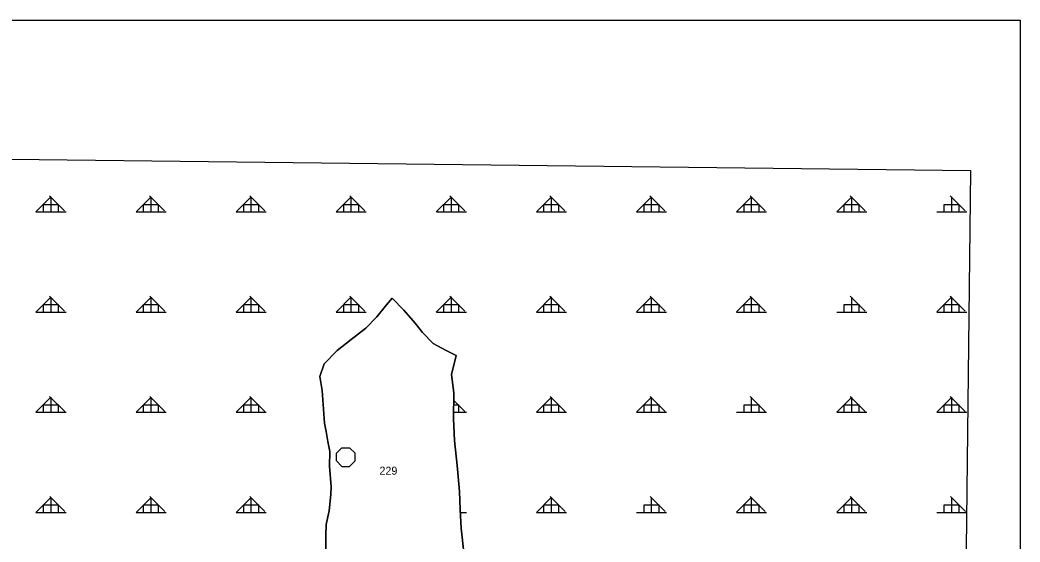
# Model space of a CAD drawing. Extents: x 410727 to 412947, y 4463506 to 4466382.
# Drawn here: x 412447.2 to 412946.7, y 4466121.1 to 4466381.6 of the extents above; entities that cross this region are included whole.
import ezdxf

# ---------------------------------------------------------------- set-up
doc = ezdxf.new("R2010")
doc.units = 0
for name, color, linetype in [('ADAKENARI', 7, 'Continuous'), ('KDS_PARSEL_NO', 7, 'Continuous'), ('KDS_PL', 7, 'Continuous'), ('LJ_ÇERÇEVE', 7, 'Continuous'), ('PL_AYA_ORMAN', 7, 'Continuous'), ('PL_KA_TARIM_DIGER', 7, 'Continuous'), ('TR_ORMAN', 7, 'Continuous'), ('TR_TARIMALANI', 7, 'Continuous')]:
    doc.layers.add(name, color=color, linetype=linetype)

msp = doc.modelspace()

# ---------------------------------------------------------------- linework, layer by layer
at = {"layer": 'ADAKENARI'}
for p, q in [((412633.04, 4466242.75), (412630.29, 4466239.44)), ((412638.91, 4466236.86), (412633.04, 4466242.75)), ((412630.29, 4466239.44), (412625.52, 4466233.55)), ((412644.6, 4466230.24), (412638.91, 4466236.86)), ((412644.6, 4466230.24), (412638.91, 4466236.86)), ((412625.52, 4466233.55), (412620.01, 4466227.85)), ((412648.27, 4466225.65), (412644.6, 4466230.24)), ((412620.01, 4466227.85), (412612.67, 4466222.15)), ((412653.59, 4466220.13), (412648.27, 4466225.65)), ((412612.67, 4466222.15), (412605.7, 4466216.64)), ((412605.7, 4466216.64), (412599.09, 4466210.02)), ((412660.01, 4466216.64), (412653.59, 4466220.13)), ((412665.15, 4466214.25), (412660.01, 4466216.64)), ((412662.77, 4466204.69), (412665.15, 4466214.25)), ((412599.09, 4466210.02), (412596.95, 4466203.74)), ((412596.95, 4466203.74), (412598.06, 4466196.67)), ((412663.87, 4466195.49), (412662.77, 4466204.69)), ((412598.06, 4466196.67), (412599.35, 4466180.47)), ((412663.68, 4466182.62), (412663.87, 4466195.49)), ((412599.35, 4466180.47), (412600.14, 4466176.23)), ((412664.23, 4466171.78), (412663.68, 4466182.62)), ((412600.14, 4466176.23), (412600.92, 4466171.21)), ((412600.92, 4466171.21), (412602.02, 4466166.18)), ((412665.52, 4466159.27), (412664.23, 4466171.78)), ((412602.02, 4466166.18), (412601.86, 4466158.95)), ((412601.86, 4466158.95), (412602.65, 4466148.58)), ((412666.8, 4466146.22), (412665.52, 4466159.27)), ((412602.65, 4466148.58), (412602.49, 4466144.81)), ((412666.99, 4466137.39), (412666.8, 4466146.22)), ((412602.49, 4466144.81), (412601.55, 4466136.64)), ((412601.55, 4466136.64), (412600.14, 4466129.88)), ((412667.54, 4466128.01), (412666.99, 4466137.39)), ((412600.14, 4466129.88), (412599.98, 4466124.38)), ((412668.82, 4466115.88), (412667.54, 4466128.01)), ((412599.98, 4466124.38), (412600.1, 4466110.17))]:
    msp.add_line(p, q, dxfattribs=at)
at = {"layer": 'KDS_PL'}
for p, q in [((412630.29, 4466239.44), (412633.04, 4466242.75)), ((412633.04, 4466242.75), (412638.91, 4466236.86)), ((412625.52, 4466233.55), (412630.29, 4466239.44)), ((412638.91, 4466236.86), (412644.6, 4466230.24)), ((412620.01, 4466227.85), (412625.52, 4466233.55)), ((412644.6, 4466230.24), (412648.27, 4466225.65)), ((412612.67, 4466222.15), (412620.01, 4466227.85)), ((412648.27, 4466225.65), (412653.59, 4466220.13)), ((412605.7, 4466216.64), (412612.67, 4466222.15)), ((412599.09, 4466210.02), (412605.7, 4466216.64)), ((412653.59, 4466220.13), (412660.01, 4466216.64)), ((412660.01, 4466216.64), (412665.15, 4466214.25)), ((412665.15, 4466214.25), (412662.77, 4466204.69)), ((412596.95, 4466203.74), (412599.09, 4466210.02)), ((412598.06, 4466196.67), (412596.95, 4466203.74)), ((412662.77, 4466204.69), (412663.87, 4466195.49)), ((412599.35, 4466180.47), (412598.06, 4466196.67)), ((412663.87, 4466195.49), (412663.68, 4466182.62)), ((412600.14, 4466176.23), (412599.35, 4466180.47)), ((412663.68, 4466182.62), (412664.23, 4466171.78)), ((412600.92, 4466171.21), (412600.14, 4466176.23)), ((412602.02, 4466166.18), (412600.92, 4466171.21)), ((412664.23, 4466171.78), (412665.52, 4466159.27)), ((412601.86, 4466158.95), (412602.02, 4466166.18)), ((412602.65, 4466148.58), (412601.86, 4466158.95)), ((412665.52, 4466159.27), (412666.8, 4466146.22)), ((412602.49, 4466144.81), (412602.65, 4466148.58)), ((412666.8, 4466146.22), (412666.99, 4466137.39)), ((412601.55, 4466136.64), (412602.49, 4466144.81)), ((412600.14, 4466129.88), (412601.55, 4466136.64)), ((412666.99, 4466137.39), (412667.54, 4466128.01)), ((412599.98, 4466124.38), (412600.14, 4466129.88)), ((412667.54, 4466128.01), (412668.82, 4466115.88)), ((412600.1, 4466110.17), (412599.98, 4466124.38))]:
    msp.add_line(p, q, dxfattribs=at)
at = {"layer": 'LJ_ÇERÇEVE'}
msp.add_lwpolyline([(410732.32, 4466381.6), (412946.74, 4466381.6), (412946.74, 4463506.16), (410732.32, 4463506.16)], close=True, dxfattribs=at)
at = {"layer": 'PL_AYA_ORMAN'}
for points in [[(412916.14, 4465784.4), (412922.18, 4466306.32), (412188.49, 4466314.92)], [(412600.1, 4466110.17), (412599.98, 4466124.38), (412600.14, 4466129.88), (412601.55, 4466136.64), (412602.49, 4466144.81), (412602.65, 4466148.58), (412601.86, 4466158.95), (412602.02, 4466166.18), (412600.92, 4466171.21), (412600.14, 4466176.23), (412599.35, 4466180.47), (412598.06, 4466196.67), (412596.95, 4466203.74), (412599.09, 4466210.02), (412605.7, 4466216.64), (412612.67, 4466222.15), (412620.01, 4466227.85), (412625.52, 4466233.55), (412630.29, 4466239.44), (412633.04, 4466242.75), (412638.91, 4466236.86), (412644.6, 4466230.24), (412648.27, 4466225.65), (412653.59, 4466220.13), (412660.01, 4466216.64), (412665.15, 4466214.25), (412662.77, 4466204.69), (412663.87, 4466195.49), (412663.68, 4466182.62), (412664.23, 4466171.78), (412665.52, 4466159.27), (412666.8, 4466146.22), (412666.99, 4466137.39), (412667.54, 4466128.01), (412668.82, 4466115.88)]]:
    msp.add_lwpolyline(points, dxfattribs=at)
at = {"layer": 'PL_KA_TARIM_DIGER'}
msp.add_lwpolyline([(412600.1, 4466110.17), (412599.98, 4466124.38), (412600.14, 4466129.88), (412601.55, 4466136.64), (412602.49, 4466144.81), (412602.65, 4466148.58), (412601.86, 4466158.95), (412602.02, 4466166.18), (412600.92, 4466171.21), (412600.14, 4466176.23), (412599.35, 4466180.47), (412598.06, 4466196.67), (412596.95, 4466203.74), (412599.09, 4466210.02), (412605.7, 4466216.64), (412612.67, 4466222.15), (412620.01, 4466227.85), (412625.52, 4466233.55), (412630.29, 4466239.44), (412633.04, 4466242.75), (412638.91, 4466236.86), (412644.6, 4466230.24), (412648.27, 4466225.65), (412653.59, 4466220.13), (412660.01, 4466216.64), (412665.15, 4466214.25), (412662.77, 4466204.69), (412663.87, 4466195.49), (412663.68, 4466182.62), (412664.23, 4466171.78), (412665.52, 4466159.27), (412666.8, 4466146.22), (412666.99, 4466137.39), (412667.54, 4466128.01), (412668.82, 4466115.88)], dxfattribs=at)
at = {"layer": 'TR_ORMAN'}
for p, q in [((412455.16, 4466285.84), (412462.66, 4466293.34)), ((412455.16, 4466285.84), (412462.66, 4466293.34)), ((412469.43, 4466286.32), (412461.94, 4466293.82)), ((412469.43, 4466286.32), (412461.94, 4466293.82)), ((412462.67, 4466285.86), (412462.67, 4466293.36)), ((412462.67, 4466285.86), (412462.67, 4466293.36)), ((412505.16, 4466285.84), (412512.66, 4466293.34)), ((412505.16, 4466285.84), (412512.66, 4466293.34)), ((412519.43, 4466286.32), (412511.93, 4466293.82)), ((412519.43, 4466286.32), (412511.93, 4466293.82)), ((412512.67, 4466285.86), (412512.67, 4466293.36)), ((412512.67, 4466285.86), (412512.67, 4466293.36)), ((412555.16, 4466285.85), (412562.66, 4466293.35)), ((412555.16, 4466285.85), (412562.66, 4466293.35)), ((412569.42, 4466286.32), (412561.92, 4466293.82)), ((412562.67, 4466285.86), (412562.67, 4466293.36)), ((412562.67, 4466285.86), (412562.67, 4466293.36)), ((412605.16, 4466285.86), (412612.66, 4466293.36)), ((412605.16, 4466285.86), (412612.66, 4466293.36)), ((412619.41, 4466286.32), (412611.91, 4466293.82)), ((412612.67, 4466285.86), (412612.67, 4466293.36)), ((412612.67, 4466285.86), (412612.67, 4466293.36)), ((412655.16, 4466285.87), (412662.66, 4466293.36)), ((412655.16, 4466285.87), (412662.66, 4466293.36)), ((412669.4, 4466286.32), (412661.91, 4466293.82)), ((412662.67, 4466285.86), (412662.67, 4466293.36)), ((412705.16, 4466285.87), (412712.66, 4466293.37)), ((412705.16, 4466285.87), (412712.66, 4466293.37)), ((412719.4, 4466286.32), (412711.9, 4466293.82)), ((412712.67, 4466285.86), (412712.67, 4466293.36)), ((412755.16, 4466285.88), (412762.66, 4466293.38)), ((412755.16, 4466285.88), (412762.66, 4466293.38)), ((412769.39, 4466286.32), (412761.89, 4466293.82)), ((412762.67, 4466285.86), (412762.67, 4466293.36)), ((412805.16, 4466285.89), (412812.66, 4466293.39)), ((412805.16, 4466285.89), (412812.66, 4466293.39)), ((412819.38, 4466286.32), (412811.88, 4466293.82)), ((412812.67, 4466285.86), (412812.67, 4466293.36)), ((412855.16, 4466285.89), (412862.65, 4466293.39)), ((412855.16, 4466285.89), (412862.65, 4466293.39)), ((412869.37, 4466286.32), (412861.88, 4466293.82)), ((412862.67, 4466285.86), (412862.67, 4466293.36)), ((412862.67, 4466285.86), (412862.67, 4466293.36)), ((412919.37, 4466286.32), (412911.87, 4466293.82)), ((412912.67, 4466285.86), (412912.67, 4466293.36)), ((412455.17, 4466285.86), (412470.17, 4466285.86)), ((412458.92, 4466285.86), (412458.92, 4466289.61)), ((412458.92, 4466289.61), (412466.42, 4466289.61)), ((412466.42, 4466285.86), (412466.42, 4466289.61)), ((412505.17, 4466285.86), (412520.17, 4466285.86)), ((412508.92, 4466285.86), (412508.92, 4466289.61)), ((412508.92, 4466285.86), (412508.92, 4466289.61)), ((412508.92, 4466289.61), (412516.42, 4466289.61)), ((412516.42, 4466285.86), (412516.42, 4466289.61)), ((412516.42, 4466285.86), (412516.42, 4466289.61)), ((412555.17, 4466285.86), (412570.17, 4466285.86)), ((412558.92, 4466285.86), (412558.92, 4466289.61)), ((412558.92, 4466285.86), (412558.92, 4466289.61)), ((412558.92, 4466289.61), (412566.42, 4466289.61)), ((412566.42, 4466285.86), (412566.42, 4466289.61)), ((412566.42, 4466285.86), (412566.42, 4466289.61)), ((412605.17, 4466285.86), (412620.17, 4466285.86)), ((412608.92, 4466285.86), (412608.92, 4466289.61)), ((412608.92, 4466285.86), (412608.92, 4466289.61)), ((412608.92, 4466289.61), (412616.42, 4466289.61)), ((412616.42, 4466285.86), (412616.42, 4466289.61)), ((412616.42, 4466285.86), (412616.42, 4466289.61)), ((412655.17, 4466285.86), (412670.17, 4466285.86)), ((412658.92, 4466285.86), (412658.92, 4466289.61)), ((412658.92, 4466289.61), (412666.42, 4466289.61)), ((412666.42, 4466285.86), (412666.42, 4466289.61)), ((412705.17, 4466285.86), (412720.17, 4466285.86)), ((412708.92, 4466285.86), (412708.92, 4466289.61)), ((412708.92, 4466289.61), (412716.42, 4466289.61)), ((412716.42, 4466285.86), (412716.42, 4466289.61)), ((412755.17, 4466285.86), (412770.17, 4466285.86)), ((412758.92, 4466285.86), (412758.92, 4466289.61)), ((412758.92, 4466289.61), (412766.42, 4466289.61)), ((412766.42, 4466285.86), (412766.42, 4466289.61)), ((412805.17, 4466285.86), (412820.17, 4466285.86)), ((412808.92, 4466285.86), (412808.92, 4466289.61)), ((412808.92, 4466289.61), (412816.42, 4466289.61)), ((412816.42, 4466285.86), (412816.42, 4466289.61)), ((412855.17, 4466285.86), (412870.17, 4466285.86)), ((412858.92, 4466289.61), (412866.42, 4466289.61)), ((412858.92, 4466285.86), (412858.92, 4466289.61)), ((412866.42, 4466285.86), (412866.42, 4466289.61)), ((412905.17, 4466285.86), (412920.17, 4466285.86)), ((412908.92, 4466285.86), (412908.92, 4466289.61)), ((412908.92, 4466289.61), (412916.42, 4466289.61)), ((412916.42, 4466285.86), (412916.42, 4466289.61)), ((412455.16, 4466235.85), (412462.66, 4466243.34)), ((412455.16, 4466235.85), (412462.66, 4466243.34)), ((412469.47, 4466236.3), (412461.97, 4466243.8)), ((412462.67, 4466235.86), (412462.67, 4466243.36)), ((412462.67, 4466235.86), (412462.67, 4466243.36)), ((412505.16, 4466235.85), (412512.66, 4466243.35)), ((412505.16, 4466235.85), (412512.66, 4466243.35)), ((412519.46, 4466236.3), (412511.96, 4466243.8)), ((412519.46, 4466236.3), (412511.96, 4466243.8)), ((412512.67, 4466235.86), (412512.67, 4466243.36)), ((412512.67, 4466235.86), (412512.67, 4466243.36)), ((412555.16, 4466235.86), (412562.66, 4466243.36)), ((412555.16, 4466235.86), (412562.66, 4466243.36)), ((412569.45, 4466236.3), (412561.95, 4466243.8)), ((412569.45, 4466236.3), (412561.95, 4466243.8)), ((412562.67, 4466235.86), (412562.67, 4466243.36)), ((412562.67, 4466235.86), (412562.67, 4466243.36)), ((412605.16, 4466235.87), (412612.66, 4466243.37)), ((412605.16, 4466235.87), (412612.66, 4466243.37)), ((412619.44, 4466236.3), (412611.95, 4466243.8)), ((412612.67, 4466235.86), (412612.67, 4466243.36)), ((412612.67, 4466235.86), (412612.67, 4466243.36)), ((412655.16, 4466235.87), (412662.66, 4466243.37)), ((412655.16, 4466235.87), (412662.66, 4466243.37)), ((412669.44, 4466236.3), (412661.94, 4466243.8)), ((412662.67, 4466235.86), (412662.67, 4466243.36)), ((412705.16, 4466235.88), (412712.66, 4466243.38)), ((412705.16, 4466235.88), (412712.66, 4466243.38)), ((412719.43, 4466236.3), (412711.93, 4466243.8)), ((412712.67, 4466235.86), (412712.67, 4466243.36)), ((412755.16, 4466235.89), (412762.66, 4466243.39)), ((412755.16, 4466235.89), (412762.66, 4466243.39)), ((412769.42, 4466236.3), (412761.92, 4466243.8)), ((412762.67, 4466235.86), (412762.67, 4466243.36)), ((412805.16, 4466235.89), (412812.66, 4466243.39)), ((412805.16, 4466235.89), (412812.66, 4466243.39)), ((412819.41, 4466236.3), (412811.91, 4466243.8)), ((412812.67, 4466235.86), (412812.67, 4466243.36)), ((412869.41, 4466236.3), (412861.91, 4466243.8)), ((412862.67, 4466235.86), (412862.67, 4466243.36)), ((412862.67, 4466235.86), (412862.67, 4466243.36)), ((412905.16, 4466235.91), (412912.65, 4466243.41)), ((412919.4, 4466236.3), (412911.9, 4466243.8)), ((412912.67, 4466235.86), (412912.67, 4466243.36)), ((412455.17, 4466235.86), (412470.17, 4466235.86)), ((412458.92, 4466235.86), (412458.92, 4466239.61)), ((412458.92, 4466239.61), (412466.42, 4466239.61)), ((412466.42, 4466235.86), (412466.42, 4466239.61)), ((412505.17, 4466235.86), (412520.17, 4466235.86)), ((412508.92, 4466235.86), (412508.92, 4466239.61)), ((412508.92, 4466235.86), (412508.92, 4466239.61)), ((412508.92, 4466239.61), (412516.42, 4466239.61)), ((412516.42, 4466235.86), (412516.42, 4466239.61)), ((412516.42, 4466235.86), (412516.42, 4466239.61)), ((412555.17, 4466235.86), (412570.17, 4466235.86)), ((412558.92, 4466235.86), (412558.92, 4466239.61)), ((412558.92, 4466235.86), (412558.92, 4466239.61)), ((412558.92, 4466239.61), (412566.42, 4466239.61)), ((412566.42, 4466235.86), (412566.42, 4466239.61)), ((412566.42, 4466235.86), (412566.42, 4466239.61)), ((412605.17, 4466235.86), (412620.17, 4466235.86)), ((412608.92, 4466235.86), (412608.92, 4466239.61)), ((412608.92, 4466235.86), (412608.92, 4466239.61)), ((412608.92, 4466239.61), (412616.42, 4466239.61)), ((412616.42, 4466235.86), (412616.42, 4466239.61)), ((412616.42, 4466235.86), (412616.42, 4466239.61)), ((412655.17, 4466235.86), (412670.17, 4466235.86)), ((412658.92, 4466235.86), (412658.92, 4466239.61)), ((412658.92, 4466239.61), (412666.42, 4466239.61)), ((412666.42, 4466235.86), (412666.42, 4466239.61)), ((412705.17, 4466235.86), (412720.17, 4466235.86)), ((412708.92, 4466235.86), (412708.92, 4466239.61)), ((412708.92, 4466239.61), (412716.42, 4466239.61)), ((412716.42, 4466235.86), (412716.42, 4466239.61)), ((412755.17, 4466235.86), (412770.17, 4466235.86)), ((412758.92, 4466235.86), (412758.92, 4466239.61)), ((412758.92, 4466239.61), (412766.42, 4466239.61)), ((412766.42, 4466235.86), (412766.42, 4466239.61)), ((412805.17, 4466235.86), (412820.17, 4466235.86)), ((412808.92, 4466235.86), (412808.92, 4466239.61)), ((412808.92, 4466239.61), (412816.42, 4466239.61)), ((412816.42, 4466235.86), (412816.42, 4466239.61)), ((412855.17, 4466235.86), (412870.17, 4466235.86)), ((412858.92, 4466239.61), (412866.42, 4466239.61)), ((412858.92, 4466235.86), (412858.92, 4466239.61)), ((412866.42, 4466235.86), (412866.42, 4466239.61)), ((412905.17, 4466235.86), (412920.17, 4466235.86)), ((412908.92, 4466235.86), (412908.92, 4466239.61)), ((412908.92, 4466239.61), (412916.42, 4466239.61)), ((412916.42, 4466235.86), (412916.42, 4466239.61)), ((412455.16, 4466185.85), (412462.66, 4466193.35)), ((412455.16, 4466185.85), (412462.66, 4466193.35)), ((412469.5, 4466186.27), (412462, 4466193.77)), ((412462.67, 4466185.86), (412462.67, 4466193.36)), ((412462.67, 4466185.86), (412462.67, 4466193.36)), ((412505.16, 4466185.86), (412512.66, 4466193.36)), ((412505.16, 4466185.86), (412512.66, 4466193.36)), ((412519.49, 4466186.27), (412511.99, 4466193.77)), ((412512.67, 4466185.86), (412512.67, 4466193.36)), ((412512.67, 4466185.86), (412512.67, 4466193.36)), ((412555.16, 4466185.87), (412562.66, 4466193.37)), ((412555.16, 4466185.87), (412562.66, 4466193.37)), ((412569.48, 4466186.27), (412561.98, 4466193.77)), ((412569.48, 4466186.27), (412561.98, 4466193.77)), ((412562.67, 4466185.86), (412562.67, 4466193.36)), ((412562.67, 4466185.86), (412562.67, 4466193.36)), ((412669.47, 4466186.27), (412663.82, 4466191.92)), ((412705.16, 4466185.89), (412712.66, 4466193.39)), ((412705.16, 4466185.89), (412712.66, 4466193.39)), ((412719.46, 4466186.27), (412711.96, 4466193.77)), ((412712.67, 4466185.86), (412712.67, 4466193.36)), ((412755.16, 4466185.9), (412762.66, 4466193.39)), ((412755.16, 4466185.9), (412762.66, 4466193.39)), ((412769.45, 4466186.27), (412761.95, 4466193.77)), ((412762.67, 4466185.86), (412762.67, 4466193.36)), ((412819.45, 4466186.27), (412811.95, 4466193.77)), ((412812.67, 4466185.86), (412812.67, 4466193.36)), ((412855.16, 4466185.91), (412862.65, 4466193.41)), ((412869.44, 4466186.27), (412861.94, 4466193.77)), ((412862.67, 4466185.86), (412862.67, 4466193.36)), ((412862.67, 4466185.86), (412862.67, 4466193.36)), ((412905.16, 4466185.92), (412912.65, 4466193.42)), ((412919.43, 4466186.27), (412911.93, 4466193.77)), ((412912.67, 4466185.86), (412912.67, 4466193.36)), ((412455.17, 4466185.86), (412470.17, 4466185.86)), ((412458.92, 4466185.86), (412458.92, 4466189.61)), ((412458.92, 4466189.61), (412466.42, 4466189.61)), ((412466.42, 4466185.86), (412466.42, 4466189.61)), ((412505.17, 4466185.86), (412520.17, 4466185.86)), ((412508.92, 4466185.86), (412508.92, 4466189.61)), ((412508.92, 4466185.86), (412508.92, 4466189.61)), ((412508.92, 4466189.61), (412516.42, 4466189.61)), ((412516.42, 4466185.86), (412516.42, 4466189.61)), ((412516.42, 4466185.86), (412516.42, 4466189.61)), ((412555.17, 4466185.86), (412570.17, 4466185.86)), ((412558.92, 4466185.86), (412558.92, 4466189.61)), ((412558.92, 4466185.86), (412558.92, 4466189.61)), ((412558.92, 4466189.61), (412566.42, 4466189.61)), ((412566.42, 4466185.86), (412566.42, 4466189.61)), ((412566.42, 4466185.86), (412566.42, 4466189.61)), ((412663.73, 4466185.86), (412670.17, 4466185.86)), ((412663.78, 4466189.61), (412666.42, 4466189.61)), ((412666.42, 4466185.86), (412666.42, 4466189.61)), ((412705.17, 4466185.86), (412720.17, 4466185.86)), ((412708.92, 4466185.86), (412708.92, 4466189.61)), ((412708.92, 4466189.61), (412716.42, 4466189.61)), ((412716.42, 4466185.86), (412716.42, 4466189.61)), ((412755.17, 4466185.86), (412770.17, 4466185.86)), ((412758.92, 4466185.86), (412758.92, 4466189.61)), ((412758.92, 4466189.61), (412766.42, 4466189.61)), ((412766.42, 4466185.86), (412766.42, 4466189.61)), ((412805.17, 4466185.86), (412820.17, 4466185.86)), ((412808.92, 4466185.86), (412808.92, 4466189.61)), ((412808.92, 4466189.61), (412816.42, 4466189.61)), ((412816.42, 4466185.86), (412816.42, 4466189.61)), ((412855.17, 4466185.86), (412870.17, 4466185.86)), ((412858.92, 4466189.61), (412866.42, 4466189.61)), ((412858.92, 4466185.86), (412858.92, 4466189.61)), ((412866.42, 4466185.86), (412866.42, 4466189.61)), ((412905.17, 4466185.86), (412920.17, 4466185.86)), ((412908.92, 4466185.86), (412908.92, 4466189.61)), ((412908.92, 4466189.61), (412916.42, 4466189.61)), ((412916.42, 4466185.86), (412916.42, 4466189.61)), ((412455.16, 4466135.86), (412462.66, 4466143.36)), ((412455.16, 4466135.86), (412462.66, 4466143.36)), ((412469.53, 4466136.25), (412462.03, 4466143.75)), ((412469.53, 4466136.25), (412462.03, 4466143.75)), ((412462.67, 4466135.86), (412462.67, 4466143.36)), ((412462.67, 4466135.86), (412462.67, 4466143.36)), ((412505.16, 4466135.87), (412512.66, 4466143.37)), ((412505.16, 4466135.87), (412512.66, 4466143.37)), ((412519.52, 4466136.25), (412512.02, 4466143.75)), ((412512.67, 4466135.86), (412512.67, 4466143.36)), ((412512.67, 4466135.86), (412512.67, 4466143.36)), ((412555.16, 4466135.87), (412562.66, 4466143.37)), ((412569.52, 4466136.25), (412562.02, 4466143.75)), ((412562.67, 4466135.86), (412562.67, 4466143.36)), ((412562.67, 4466135.86), (412562.67, 4466143.36)), ((412705.16, 4466135.9), (412712.66, 4466143.39)), ((412705.16, 4466135.9), (412712.66, 4466143.39)), ((412719.49, 4466136.25), (412711.99, 4466143.75)), ((412712.67, 4466135.86), (412712.67, 4466143.36)), ((412769.49, 4466136.25), (412761.99, 4466143.75)), ((412762.67, 4466135.86), (412762.67, 4466143.36)), ((412805.16, 4466135.91), (412812.66, 4466143.41)), ((412819.48, 4466136.25), (412811.98, 4466143.75)), ((412812.67, 4466135.86), (412812.67, 4466143.36)), ((412855.16, 4466135.92), (412862.65, 4466143.42)), ((412869.47, 4466136.25), (412861.97, 4466143.75)), ((412862.67, 4466135.86), (412862.67, 4466143.36)), ((412862.67, 4466135.86), (412862.67, 4466143.36)), ((412919.46, 4466136.25), (412911.96, 4466143.75)), ((412912.67, 4466135.86), (412912.67, 4466143.36)), ((412455.17, 4466135.86), (412470.17, 4466135.86)), ((412458.92, 4466135.86), (412458.92, 4466139.61)), ((412458.92, 4466139.61), (412466.42, 4466139.61)), ((412466.42, 4466135.86), (412466.42, 4466139.61)), ((412505.17, 4466135.86), (412520.17, 4466135.86)), ((412508.92, 4466135.86), (412508.92, 4466139.61)), ((412508.92, 4466135.86), (412508.92, 4466139.61)), ((412508.92, 4466139.61), (412516.42, 4466139.61)), ((412516.42, 4466135.86), (412516.42, 4466139.61)), ((412516.42, 4466135.86), (412516.42, 4466139.61)), ((412555.17, 4466135.86), (412570.17, 4466135.86)), ((412558.92, 4466135.86), (412558.92, 4466139.61)), ((412558.92, 4466135.86), (412558.92, 4466139.61)), ((412558.92, 4466139.61), (412566.42, 4466139.61)), ((412566.42, 4466135.86), (412566.42, 4466139.61)), ((412566.42, 4466135.86), (412566.42, 4466139.61)), ((412667.08, 4466135.86), (412670.17, 4466135.86)), ((412705.17, 4466135.86), (412720.17, 4466135.86)), ((412708.92, 4466135.86), (412708.92, 4466139.61)), ((412708.92, 4466139.61), (412716.42, 4466139.61)), ((412716.42, 4466135.86), (412716.42, 4466139.61)), ((412755.17, 4466135.86), (412770.17, 4466135.86)), ((412758.92, 4466135.86), (412758.92, 4466139.61)), ((412758.92, 4466139.61), (412766.42, 4466139.61)), ((412766.42, 4466135.86), (412766.42, 4466139.61)), ((412805.17, 4466135.86), (412820.17, 4466135.86)), ((412808.92, 4466135.86), (412808.92, 4466139.61)), ((412808.92, 4466139.61), (412816.42, 4466139.61)), ((412816.42, 4466135.86), (412816.42, 4466139.61)), ((412855.17, 4466135.86), (412870.17, 4466135.86)), ((412858.92, 4466139.61), (412866.42, 4466139.61)), ((412858.92, 4466135.86), (412858.92, 4466139.61)), ((412866.42, 4466135.86), (412866.42, 4466139.61)), ((412905.17, 4466135.86), (412920.17, 4466135.86)), ((412908.92, 4466135.86), (412908.92, 4466139.61)), ((412908.92, 4466139.61), (412916.42, 4466139.61)), ((412916.42, 4466135.86), (412916.42, 4466139.61))]:
    msp.add_line(p, q, dxfattribs=at)
at = {"layer": 'TR_TARIMALANI'}
for p, q in [((412605.32, 4466165.39), (412608.03, 4466168.09)), ((412605.32, 4466161.56), (412605.32, 4466165.39)), ((412608.03, 4466168.1), (412611.86, 4466168.1)), ((412614.57, 4466165.39), (412611.86, 4466168.09)), ((412614.57, 4466165.39), (412611.86, 4466168.09)), ((412614.57, 4466161.56), (412614.57, 4466165.39)), ((412608.03, 4466158.85), (412605.32, 4466161.55)), ((412608.03, 4466158.85), (412605.32, 4466161.55)), ((412611.86, 4466158.85), (412614.57, 4466161.55)), ((412608.03, 4466158.85), (412611.86, 4466158.85))]:
    msp.add_line(p, q, dxfattribs=at)

# ---------------------------------------------------------------- texts
at = {"layer": 'KDS_PARSEL_NO'}
msp.add_text('229', height=4, dxfattribs=at).set_placement((412626.77, 4466154.67))

doc.saveas('drawing.dxf')
